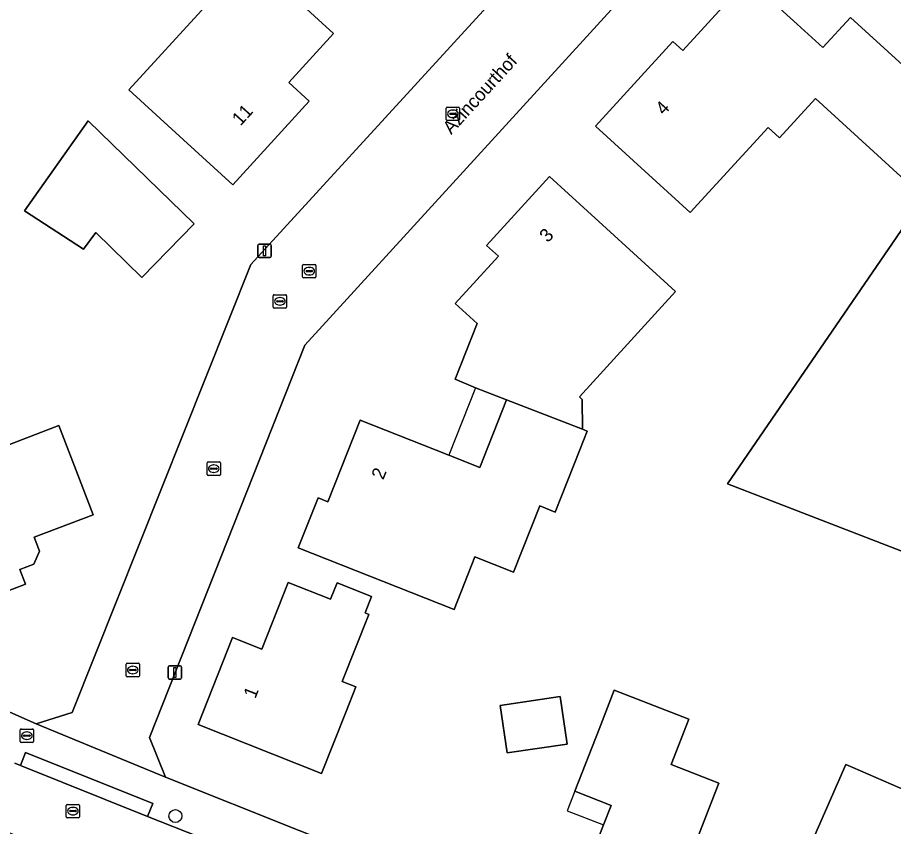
# Model space of a CAD drawing. Extents: x 157767 to 159172, y 387839 to 389425.
# Drawn here: x 158352.7 to 158418.2, y 388925.3 to 388985.8 of the extents above; entities that cross this region are included whole.
import ezdxf

# ---------------------------------------------------------------- set-up
doc = ezdxf.new("R2010")
doc.units = 0
for name, color, linetype in [('IMGEO_Boom', 7, 'Continuous'), ('IMGEO_Brandkraan', 7, 'Continuous'), ('IMGEO_Erf', 7, 'Continuous'), ('IMGEO_Kolk', 7, 'Continuous'), ('IMGEO_Lichtmast', 7, 'Continuous'), ('IMGEO_Loofbos', 7, 'Continuous'), ('IMGEO_Openbare_ruimte_label', 7, 'Continuous'), ('IMGEO_Pand', 7, 'Continuous'), ('IMGEO_Pand_nummerreeks', 7, 'Continuous'), ('IMGEO_Pand_overbouw', 7, 'Continuous'), ('IMGEO_Rijbaan_lokaal_open', 7, 'Continuous'), ('IMGEO_Rioolput', 7, 'Continuous'), ('IMGEO_Voetpad_open', 7, 'Continuous')]:
    doc.layers.add(name, color=color, linetype=linetype)

msp = doc.modelspace()

# ---------------------------------------------------------------- linework, layer by layer
at = {"layer": 'IMGEO_Boom'}
msp.add_circle((158364.47, 388926.046), 0.489, dxfattribs=at)
at = {"layer": 'IMGEO_Brandkraan'}
for p, q in [((158352.856, 388931.634), (158352.856, 388932.486)), ((158352.931, 388932.56), (158353.783, 388932.56)), ((158353.115, 388932.054), (158353.115, 388932.066)), ((158353.158, 388932.103), (158353.556, 388932.103)), ((158353.344, 388932.34), (158353.369, 388932.34)), ((158353.599, 388932.066), (158353.599, 388932.054)), ((158353.857, 388932.486), (158353.857, 388931.634)), ((158353.783, 388931.56), (158352.931, 388931.56)), ((158353.553, 388932.017), (158353.155, 388932.017)), ((158353.367, 388931.78), (158353.342, 388931.78))]:
    msp.add_line(p, q, dxfattribs=at)
for points in [[(158352.856, 388931.634), (158352.856, 388932.486)], [(158352.931, 388932.56), (158353.783, 388932.56)], [(158353.857, 388932.486), (158353.857, 388931.634)], [(158353.783, 388931.56), (158352.931, 388931.56)]]:
    msp.add_lwpolyline(points, dxfattribs=at)
for centre, radius, start, end in [((158352.933, 388932.484), 0.0765, 91.55205, 178.44795), ((158352.933, 388932.484), 0.0765, 91.55205, 178.44795), ((158353.155, 388932.063), 0.0403, 85.87752, 175.75265), ((158353.152, 388932.053), 0.0366, 178.93798, 274.71019), ((158353.556, 388932.06), 0.043, 264.86636, 352.45326), ((158353.56, 388932.065), 0.0386, 1.73085, 96.63898), ((158353.781, 388932.484), 0.0765, 1.55205, 88.44795), ((158353.781, 388932.484), 0.0765, 1.55205, 88.44795), ((158352.933, 388931.636), 0.0765, 181.55205, 268.44795), ((158352.933, 388931.636), 0.0765, 181.55205, 268.44795), ((158353.781, 388931.636), 0.0765, 271.55205, 358.44795), ((158353.781, 388931.636), 0.0765, 271.55205, 358.44795)]:
    msp.add_arc(centre, radius, start, end, dxfattribs=at)
for centre, major_axis, ratio, start_param, end_param in [((158353.343, 388932.06), (-0.387, 0.002), 0.722429, 4.712389, 7.853982), ((158353.368, 388932.06), (-0.39, 0.002), 0.717154, 1.570796, 4.712389)]:
    msp.add_ellipse(centre, major_axis=major_axis, ratio=ratio, start_param=start_param, end_param=end_param, dxfattribs=at)
at = {"layer": 'IMGEO_Erf'}
for points in [[(158293.762, 388977.562), (158304.482, 388982.624), (158304.769, 388982.759), (158305.832, 389000), (158305.976, 389002.336), (158311.975, 389002.094), (158311.845, 389000), (158310.368, 388976.206), (158345.576, 388938.007), (158349.639, 388934.881), (158354.058, 388932.942), (158356.753, 388933.794), (158370.123, 388967.333), (158399.997, 389000), (158409.5, 389010.392)], [(158413.055, 389003.917), (158409.481, 389000), (158374.163, 388961.287), (158362.536, 388931.929), (158363.726, 388928.958), (158373.729, 388924.966), (158389.527, 388918.66), (158431.408, 388901.943), (158433.351, 388902.947), (158435.29, 388906.586), (158449.844, 388933.904)], [(158420.509, 388972.333), (158412.366, 388979.761), (158409.674, 388976.816), (158408.821, 388977.596), (158403, 388971.215), (158399.593, 388974.324), (158395.899, 388977.693), (158401.688, 388984.037), (158402.436, 388983.355), (158407.31, 388988.698), (158411.004, 388985.328), (158412.929, 388983.571), (158414.994, 388985.834), (158424.483, 388977.173)], [(158429.539, 388941.74), (158405.787, 388950.924), (158420.246, 388972.013)]]:
    msp.add_lwpolyline(points, dxfattribs=at)
for points in [[(158370.299, 388990.131), (158372.622, 388988.006), (158376.312, 388984.632), (158372.95, 388980.956), (158374.489, 388979.549), (158368.763, 388973.288), (158365.073, 388976.662), (158360.988, 388980.398), (158366.704, 388986.648), (158366.927, 388986.444)], [(158357.938, 388978.098), (158358.847, 388977.212), (158365.87, 388970.37), (158361.967, 388966.364), (158358.521, 388969.722), (158357.594, 388968.472), (158353.178, 388971.344)], [(158385.32, 388941.518), (158373.666, 388946.134), (158375.143, 388949.863), (158375.87, 388949.575), (158378.289, 388955.684), (158384.937, 388953.051), (158387.252, 388952.134), (158389.255, 388957.189), (158386.932, 388958.088), (158385.399, 388958.738), (158387.049, 388962.908), (158385.402, 388964.41), (158388.638, 388967.956), (158387.757, 388968.76), (158392.46, 388973.915), (158395.301, 388971.324), (158396.154, 388970.545), (158399.323, 388967.655), (158401.895, 388965.309), (158394.7, 388957.42), (158394.898, 388957.235), (158394.923, 388954.995), (158395.295, 388954.847), (158394.742, 388953.451), (158392.901, 388948.802), (158391.738, 388949.263), (158389.77, 388944.295), (158386.874, 388945.442)], [(158344.866, 388955.768), (158346.521, 388955.03), (158347.499, 388952.475), (158349.511, 388953.246), (158349.63, 388952.934), (158355.761, 388955.282), (158357.425, 388950.936), (158358.319, 388948.601), (158353.912, 388946.914), (158354.31, 388945.877), (158353.879, 388944.898), (158352.842, 388944.501), (158353.26, 388943.408), (158347.131, 388941.062), (158343.366, 388950.893), (158342.383, 388953.461), (158343.111, 388955.096)], [(158376.96, 388936.118), (158377.985, 388935.712), (158377.257, 388933.875), (158375.416, 388929.226), (158366.175, 388932.886), (158368.755, 388939.4), (158370.938, 388938.535), (158372.917, 388943.533), (158376.088, 388942.277), (158376.573, 388943.5), (158379.154, 388942.478), (158378.669, 388941.254), (158378.95, 388941.143)], [(158403.341, 388923.886), (158401.53, 388919.225), (158395.096, 388921.726), (158396.514, 388925.375), (158397.082, 388926.837), (158394.36, 388927.895), (158396.171, 388932.556), (158397.306, 388935.476), (158402.888, 388933.307), (158401.566, 388929.906), (158405.141, 388928.517)], [(158389.296, 388930.767), (158388.771, 388934.325), (158393.251, 388934.986), (158393.777, 388931.429)], [(158418.682, 388913.189), (158415.767, 388914.461), (158415.087, 388912.903), (158414.996, 388912.695), (158413.915, 388913.167), (158411.836, 388914.074), (158406.971, 388916.197), (158408.971, 388920.78), (158409.769, 388922.608), (158411.179, 388921.992), (158414.633, 388929.907), (158415.158, 388929.678), (158419.74, 388927.679), (158419.322, 388926.72), (158423.745, 388924.79)]]:
    msp.add_lwpolyline(points, close=True, dxfattribs=at)
at = {"layer": 'IMGEO_Kolk'}
for p, q in [((158384.739, 388978.182), (158384.739, 388979.034)), ((158384.814, 388979.108), (158385.666, 388979.108)), ((158384.998, 388978.602), (158384.998, 388978.614)), ((158385.436, 388978.565), (158385.038, 388978.565)), ((158385.041, 388978.651), (158385.439, 388978.651)), ((158385.227, 388978.888), (158385.252, 388978.888)), ((158385.482, 388978.614), (158385.482, 388978.602)), ((158385.74, 388979.034), (158385.74, 388978.182)), ((158385.666, 388978.108), (158384.814, 388978.108)), ((158385.25, 388978.328), (158385.225, 388978.328)), ((158373.991, 388966.41), (158373.991, 388967.262)), ((158374.066, 388967.336), (158374.918, 388967.336)), ((158374.25, 388966.83), (158374.25, 388966.842)), ((158374.688, 388966.793), (158374.29, 388966.793)), ((158374.293, 388966.879), (158374.691, 388966.879)), ((158374.479, 388967.116), (158374.504, 388967.116)), ((158374.734, 388966.842), (158374.734, 388966.83)), ((158374.992, 388967.262), (158374.992, 388966.41)), ((158374.918, 388966.336), (158374.066, 388966.336)), ((158374.502, 388966.556), (158374.477, 388966.556)), ((158366.843, 388951.622), (158366.843, 388952.474)), ((158366.918, 388952.548), (158367.77, 388952.548)), ((158367.844, 388952.474), (158367.844, 388951.622)), ((158367.102, 388952.042), (158367.102, 388952.054)), ((158367.54, 388952.005), (158367.142, 388952.005)), ((158367.145, 388952.091), (158367.543, 388952.091)), ((158367.354, 388951.768), (158367.329, 388951.768)), ((158367.331, 388952.328), (158367.356, 388952.328)), ((158367.586, 388952.054), (158367.586, 388952.042)), ((158367.77, 388951.548), (158366.918, 388951.548)), ((158360.783, 388936.55), (158360.783, 388937.402)), ((158360.858, 388937.476), (158361.71, 388937.476)), ((158361.784, 388937.402), (158361.784, 388936.55)), ((158361.042, 388936.97), (158361.042, 388936.982)), ((158361.48, 388936.933), (158361.082, 388936.933)), ((158361.085, 388937.019), (158361.483, 388937.019)), ((158361.294, 388936.696), (158361.269, 388936.696)), ((158361.271, 388937.256), (158361.296, 388937.256)), ((158361.526, 388936.982), (158361.526, 388936.97)), ((158361.71, 388936.476), (158360.858, 388936.476))]:
    msp.add_line(p, q, dxfattribs=at)
for points in [[(158384.739, 388978.182), (158384.739, 388979.034)], [(158384.814, 388979.108), (158385.666, 388979.108)], [(158385.74, 388979.034), (158385.74, 388978.182)], [(158385.666, 388978.108), (158384.814, 388978.108)], [(158373.991, 388966.41), (158373.991, 388967.262)], [(158374.066, 388967.336), (158374.918, 388967.336)], [(158374.992, 388967.262), (158374.992, 388966.41)], [(158374.918, 388966.336), (158374.066, 388966.336)], [(158366.843, 388951.622), (158366.843, 388952.474)], [(158366.918, 388952.548), (158367.77, 388952.548)], [(158367.844, 388952.474), (158367.844, 388951.622)], [(158367.77, 388951.548), (158366.918, 388951.548)], [(158360.783, 388936.55), (158360.783, 388937.402)], [(158360.858, 388937.476), (158361.71, 388937.476)], [(158361.784, 388937.402), (158361.784, 388936.55)], [(158361.71, 388936.476), (158360.858, 388936.476)]]:
    msp.add_lwpolyline(points, dxfattribs=at)
for centre, radius, start, end in [((158384.816, 388979.032), 0.0765, 91.55205, 178.44795), ((158384.816, 388979.032), 0.0765, 91.55205, 178.44795), ((158385.038, 388978.611), 0.0403, 85.87752, 175.75265), ((158385.035, 388978.601), 0.0366, 178.93798, 274.71019), ((158385.439, 388978.608), 0.043, 264.86636, 352.45326), ((158385.443, 388978.613), 0.0386, 1.73085, 96.63898), ((158385.664, 388979.032), 0.0765, 1.55205, 88.44795), ((158385.664, 388979.032), 0.0765, 1.55205, 88.44795), ((158384.816, 388978.184), 0.0765, 181.55205, 268.44795), ((158384.816, 388978.184), 0.0765, 181.55205, 268.44795), ((158385.664, 388978.184), 0.0765, 271.55205, 358.44795), ((158385.664, 388978.184), 0.0765, 271.55205, 358.44795), ((158374.068, 388967.26), 0.0765, 91.55205, 178.44795), ((158374.068, 388967.26), 0.0765, 91.55205, 178.44795), ((158374.29, 388966.839), 0.0403, 85.87752, 175.75265), ((158374.287, 388966.829), 0.0366, 178.93798, 274.71019), ((158374.691, 388966.836), 0.043, 264.86636, 352.45326), ((158374.695, 388966.841), 0.0386, 1.73085, 96.63898), ((158374.916, 388967.26), 0.0765, 1.55205, 88.44795), ((158374.916, 388967.26), 0.0765, 1.55205, 88.44795), ((158374.068, 388966.412), 0.0765, 181.55205, 268.44795), ((158374.068, 388966.412), 0.0765, 181.55205, 268.44795), ((158374.916, 388966.412), 0.0765, 271.55205, 358.44795), ((158374.916, 388966.412), 0.0765, 271.55205, 358.44795), ((158366.92, 388952.472), 0.0765, 91.55205, 178.44795), ((158366.92, 388952.472), 0.0765, 91.55205, 178.44795), ((158367.768, 388952.472), 0.0765, 1.55205, 88.44795), ((158367.768, 388952.472), 0.0765, 1.55205, 88.44795), ((158367.142, 388952.051), 0.0403, 85.87752, 175.75265), ((158367.139, 388952.041), 0.0366, 178.93798, 274.71019), ((158367.543, 388952.048), 0.043, 264.86636, 352.45326), ((158367.547, 388952.053), 0.0386, 1.73085, 96.63898), ((158366.92, 388951.624), 0.0765, 181.55205, 268.44795), ((158366.92, 388951.624), 0.0765, 181.55205, 268.44795), ((158367.768, 388951.624), 0.0765, 271.55205, 358.44795), ((158367.768, 388951.624), 0.0765, 271.55205, 358.44795), ((158360.86, 388937.4), 0.0765, 91.55205, 178.44795), ((158360.86, 388937.4), 0.0765, 91.55205, 178.44795), ((158361.708, 388937.4), 0.0765, 1.55205, 88.44795), ((158361.708, 388937.4), 0.0765, 1.55205, 88.44795), ((158361.082, 388936.979), 0.0403, 85.87752, 175.75265), ((158361.079, 388936.969), 0.0366, 178.93798, 274.71019), ((158361.483, 388936.976), 0.043, 264.86636, 352.45326), ((158361.487, 388936.981), 0.0386, 1.73085, 96.63898), ((158360.86, 388936.552), 0.0765, 181.55205, 268.44795), ((158360.86, 388936.552), 0.0765, 181.55205, 268.44795), ((158361.708, 388936.552), 0.0765, 271.55205, 358.44795), ((158361.708, 388936.552), 0.0765, 271.55205, 358.44795)]:
    msp.add_arc(centre, radius, start, end, dxfattribs=at)
for centre, major_axis, ratio, start_param, end_param in [((158385.226, 388978.608), (-0.387, 0.002), 0.722429, 4.712389, 7.853982), ((158385.251, 388978.608), (-0.39, 0.002), 0.717154, 1.570796, 4.712389), ((158374.478, 388966.836), (-0.387, 0.002), 0.722429, 4.712389, 7.853982), ((158374.503, 388966.836), (-0.39, 0.002), 0.717154, 1.570796, 4.712389), ((158367.33, 388952.048), (-0.387, 0.002), 0.722429, 4.712389, 7.853982), ((158367.355, 388952.048), (-0.39, 0.002), 0.717154, 1.570796, 4.712389), ((158361.27, 388936.976), (-0.387, 0.002), 0.722429, 4.712389, 7.853982), ((158361.295, 388936.976), (-0.39, 0.002), 0.717154, 1.570796, 4.712389)]:
    msp.add_ellipse(centre, major_axis=major_axis, ratio=ratio, start_param=start_param, end_param=end_param, dxfattribs=at)
at = {"layer": 'IMGEO_Lichtmast'}
for p, q in [((158370.648, 388967.956), (158370.648, 388968.756)), ((158370.648, 388968.756), (158370.648, 388967.956)), ((158370.748, 388968.856), (158371.538, 388968.856)), ((158371.538, 388968.856), (158370.748, 388968.856)), ((158371.638, 388968.756), (158371.638, 388967.956)), ((158371.638, 388967.956), (158371.638, 388968.756)), ((158371.538, 388967.856), (158370.748, 388967.856)), ((158370.748, 388967.856), (158371.538, 388967.856)), ((158364.038, 388937.301), (158364.828, 388937.301)), ((158364.828, 388937.301), (158364.038, 388937.301)), ((158363.938, 388936.401), (158363.938, 388937.201)), ((158363.938, 388937.201), (158363.938, 388936.401)), ((158364.928, 388937.201), (158364.928, 388936.401)), ((158364.928, 388936.401), (158364.928, 388937.201)), ((158364.828, 388936.301), (158364.038, 388936.301)), ((158364.038, 388936.301), (158364.828, 388936.301))]:
    msp.add_line(p, q, dxfattribs=at)
for points in [[(158371.068, 388968.731), (158371.218, 388968.731), (158371.218, 388967.981), (158371.068, 388967.981), (158371.068, 388968.731)], [(158364.358, 388937.176), (158364.508, 388937.176), (158364.508, 388936.426), (158364.358, 388936.426), (158364.358, 388937.176)]]:
    msp.add_lwpolyline(points, dxfattribs=at)
for centre, start, end in [((158370.748, 388968.756), 90, 180), ((158370.748, 388968.756), 90, 180), ((158371.538, 388968.756), 0, 90), ((158371.538, 388968.756), 360, 90), ((158370.748, 388967.956), 180, 270), ((158370.748, 388967.956), 180, 270), ((158371.538, 388967.956), 270, 0), ((158371.538, 388967.956), 270, 0), ((158364.038, 388937.201), 90, 180), ((158364.038, 388937.201), 90, 180), ((158364.828, 388937.201), 0, 90), ((158364.828, 388937.201), 360, 90), ((158364.038, 388936.401), 180, 270), ((158364.038, 388936.401), 180, 270), ((158364.828, 388936.401), 270, 0), ((158364.828, 388936.401), 270, 0)]:
    msp.add_arc(centre, 0.1, start, end, dxfattribs=at)
at = {"layer": 'IMGEO_Loofbos'}
msp.add_lwpolyline([(158420.246, 388972.013), (158405.787, 388950.924), (158429.539, 388941.74)], dxfattribs=at)
at = {"layer": 'IMGEO_Pand'}
for points in [[(158372.622, 388988.006), (158370.299, 388990.131), (158366.927, 388986.444), (158366.704, 388986.648), (158360.988, 388980.398), (158365.073, 388976.662), (158368.763, 388973.288), (158374.489, 388979.549), (158372.95, 388980.956), (158376.312, 388984.632)], [(158414.994, 388985.834), (158412.929, 388983.571), (158411.004, 388985.328), (158407.31, 388988.698), (158402.436, 388983.355), (158401.688, 388984.037), (158395.899, 388977.693), (158399.593, 388974.324), (158403, 388971.215), (158408.821, 388977.596), (158409.674, 388976.816), (158412.366, 388979.761), (158420.509, 388972.333), (158424.739, 388976.939), (158424.483, 388977.173)], [(158353.178, 388971.344), (158357.594, 388968.472), (158358.521, 388969.722), (158361.967, 388966.364), (158365.87, 388970.37), (158358.847, 388977.212), (158357.938, 388978.098)], [(158401.895, 388965.309), (158399.323, 388967.655), (158396.154, 388970.545), (158395.301, 388971.324), (158392.46, 388973.915), (158387.757, 388968.76), (158388.638, 388967.956), (158385.402, 388964.41), (158387.049, 388962.908), (158385.399, 388958.738), (158386.932, 388958.088), (158389.255, 388957.189), (158394.923, 388954.995), (158394.898, 388957.235), (158394.7, 388957.42)], [(158394.742, 388953.451), (158395.295, 388954.847), (158394.923, 388954.995), (158389.255, 388957.189), (158387.252, 388952.134), (158384.937, 388953.051), (158378.289, 388955.684), (158375.87, 388949.575), (158375.143, 388949.863), (158373.666, 388946.134), (158385.32, 388941.518), (158386.874, 388945.442), (158389.77, 388944.295), (158391.738, 388949.263), (158392.901, 388948.802)], [(158358.319, 388948.601), (158357.425, 388950.936), (158355.761, 388955.282), (158349.63, 388952.934), (158349.511, 388953.246), (158347.499, 388952.475), (158346.521, 388955.03), (158344.866, 388955.768), (158343.111, 388955.096), (158342.383, 388953.461), (158343.366, 388950.893), (158347.131, 388941.062), (158353.26, 388943.408), (158352.842, 388944.501), (158353.879, 388944.898), (158354.31, 388945.877), (158353.912, 388946.914)], [(158378.95, 388941.143), (158378.669, 388941.254), (158379.154, 388942.478), (158376.573, 388943.5), (158376.088, 388942.277), (158372.917, 388943.533), (158370.938, 388938.535), (158368.755, 388939.4), (158366.175, 388932.886), (158375.416, 388929.226), (158377.257, 388933.875), (158377.985, 388935.712), (158376.96, 388936.118)], [(158403.341, 388923.886), (158405.141, 388928.517), (158401.566, 388929.906), (158402.888, 388933.307), (158397.306, 388935.476), (158396.171, 388932.556), (158394.36, 388927.895), (158397.082, 388926.837), (158396.514, 388925.375), (158395.096, 388921.726), (158401.53, 388919.225)], [(158388.771, 388934.325), (158389.296, 388930.767), (158393.777, 388931.429), (158393.251, 388934.986)], [(158415.087, 388912.903), (158415.767, 388914.461), (158418.682, 388913.189), (158423.745, 388924.79), (158419.322, 388926.72), (158419.74, 388927.679), (158415.158, 388929.678), (158414.633, 388929.907), (158411.179, 388921.992), (158409.769, 388922.608), (158408.971, 388920.78), (158406.971, 388916.197), (158411.836, 388914.074), (158413.915, 388913.167), (158414.996, 388912.695)]]:
    msp.add_lwpolyline(points, close=True, dxfattribs=at)
at = {"layer": 'IMGEO_Pand_overbouw'}
for points in [[(158389.255, 388957.189), (158386.932, 388958.088), (158384.937, 388953.051), (158387.252, 388952.134)], [(158396.514, 388925.375), (158397.082, 388926.837), (158394.36, 388927.895), (158393.788, 388926.423)]]:
    msp.add_lwpolyline(points, close=True, dxfattribs=at)
at = {"layer": 'IMGEO_Rijbaan_lokaal_open'}
for points in [[(158409.5, 389010.392), (158399.997, 389000), (158370.123, 388967.333), (158356.753, 388933.794), (158354.058, 388932.942), (158363.726, 388928.958), (158362.536, 388931.929), (158374.163, 388961.287)], [(158374.163, 388961.287), (158409.481, 389000), (158413.055, 389003.917)], [(158346.474, 388927.17), (158349.641, 388925.751), (158351.172, 388925.14), (158360.516, 388921.412), (158386.308, 388911.076), (158389.85, 388909.656), (158392.686, 388908.52), (158394.549, 388913.169), (158366.308, 388924.453), (158362.397, 388926.017), (158352.872, 388929.828), (158352.461, 388929.992)]]:
    msp.add_lwpolyline(points, dxfattribs=at)
at = {"layer": 'IMGEO_Rioolput'}
for p, q in [((158371.792, 388964.145), (158371.792, 388964.997)), ((158371.867, 388965.071), (158372.719, 388965.071)), ((158372.28, 388964.851), (158372.305, 388964.851)), ((158372.793, 388964.997), (158372.793, 388964.145)), ((158372.051, 388964.565), (158372.051, 388964.577)), ((158372.489, 388964.528), (158372.091, 388964.528)), ((158372.094, 388964.614), (158372.492, 388964.614)), ((158372.303, 388964.291), (158372.278, 388964.291)), ((158372.535, 388964.577), (158372.535, 388964.565)), ((158372.719, 388964.071), (158371.867, 388964.071)), ((158356.304, 388925.99), (158356.304, 388926.842)), ((158356.379, 388926.916), (158357.231, 388926.916)), ((158357.305, 388926.842), (158357.305, 388925.99)), ((158356.563, 388926.41), (158356.563, 388926.422)), ((158357.001, 388926.373), (158356.603, 388926.373)), ((158356.606, 388926.459), (158357.004, 388926.459)), ((158356.815, 388926.136), (158356.79, 388926.136)), ((158356.792, 388926.696), (158356.817, 388926.696)), ((158357.047, 388926.422), (158357.047, 388926.41)), ((158357.231, 388925.916), (158356.379, 388925.916))]:
    msp.add_line(p, q, dxfattribs=at)
for points in [[(158371.792, 388964.145), (158371.792, 388964.997)], [(158371.867, 388965.071), (158372.719, 388965.071)], [(158372.793, 388964.997), (158372.793, 388964.145)], [(158372.719, 388964.071), (158371.867, 388964.071)], [(158356.304, 388925.99), (158356.304, 388926.842)], [(158356.379, 388926.916), (158357.231, 388926.916)], [(158357.305, 388926.842), (158357.305, 388925.99)], [(158357.231, 388925.916), (158356.379, 388925.916)]]:
    msp.add_lwpolyline(points, dxfattribs=at)
for centre, radius, start, end in [((158371.869, 388964.995), 0.0765, 91.55205, 178.44795), ((158371.869, 388964.995), 0.0765, 91.55205, 178.44795), ((158372.717, 388964.995), 0.0765, 1.55205, 88.44795), ((158372.717, 388964.995), 0.0765, 1.55205, 88.44795), ((158371.869, 388964.147), 0.0765, 181.55205, 268.44795), ((158371.869, 388964.147), 0.0765, 181.55205, 268.44795), ((158372.091, 388964.574), 0.0403, 85.87752, 175.75265), ((158372.088, 388964.564), 0.0366, 178.93798, 274.71019), ((158372.492, 388964.571), 0.043, 264.86636, 352.45326), ((158372.496, 388964.576), 0.0386, 1.73085, 96.63898), ((158372.717, 388964.147), 0.0765, 271.55205, 358.44795), ((158372.717, 388964.147), 0.0765, 271.55205, 358.44795), ((158356.381, 388926.84), 0.0765, 91.55205, 178.44795), ((158356.381, 388926.84), 0.0765, 91.55205, 178.44795), ((158357.229, 388926.84), 0.0765, 1.55205, 88.44795), ((158357.229, 388926.84), 0.0765, 1.55205, 88.44795), ((158356.603, 388926.419), 0.0403, 85.87752, 175.75265), ((158356.6, 388926.409), 0.0366, 178.93798, 274.71019), ((158357.004, 388926.416), 0.043, 264.86636, 352.45326), ((158357.008, 388926.421), 0.0386, 1.73085, 96.63898), ((158356.381, 388925.992), 0.0765, 181.55205, 268.44795), ((158356.381, 388925.992), 0.0765, 181.55205, 268.44795), ((158357.229, 388925.992), 0.0765, 271.55205, 358.44795), ((158357.229, 388925.992), 0.0765, 271.55205, 358.44795)]:
    msp.add_arc(centre, radius, start, end, dxfattribs=at)
for centre, major_axis, ratio, start_param, end_param in [((158372.279, 388964.571), (-0.387, 0.002), 0.722429, 4.712389, 7.853982), ((158372.304, 388964.571), (-0.39, 0.002), 0.717154, 1.570796, 4.712389), ((158356.791, 388926.416), (-0.387, 0.002), 0.722429, 4.712389, 7.853982), ((158356.816, 388926.416), (-0.39, 0.002), 0.717154, 1.570796, 4.712389)]:
    msp.add_ellipse(centre, major_axis=major_axis, ratio=ratio, start_param=start_param, end_param=end_param, dxfattribs=at)
at = {"layer": 'IMGEO_Voetpad_open'}
for points in [[(158431.408, 388901.943), (158389.527, 388918.66), (158373.729, 388924.966), (158363.726, 388928.958), (158354.058, 388932.942), (158349.639, 388934.881), (158345.576, 388938.007), (158310.368, 388976.206), (158304.482, 388982.624), (158293.762, 388977.562)], [(158352.461, 388929.992), (158352.872, 388929.828), (158353.258, 388930.794), (158362.783, 388926.983), (158362.397, 388926.017), (158366.308, 388924.453)]]:
    msp.add_lwpolyline(points, dxfattribs=at)
msp.add_lwpolyline([(158352.872, 388929.828), (158362.397, 388926.017), (158362.783, 388926.983), (158353.258, 388930.794)], close=True, dxfattribs=at)

# ---------------------------------------------------------------- texts
at = {"layer": 'IMGEO_Openbare_ruimte_label'}
msp.add_text('Azincourthof', height=1, rotation=47.63383, dxfattribs=at).set_placement((158385.114, 388977.018))
at = {"layer": 'IMGEO_Pand_nummerreeks'}
for s, rotation, p in [('11', 47.55551, (158369.347, 388977.661)), ('4', 47.61852, (158401.031, 388978.451)), ('3', 47.62425, (158392.346, 388968.924)), ('2', 68.3997, (158380.027, 388951.164)), ('1', 68.39397, (158370.454, 388934.785))]:
    msp.add_text(s, height=1, rotation=rotation, dxfattribs=at).set_placement(p)

doc.saveas('drawing.dxf')
